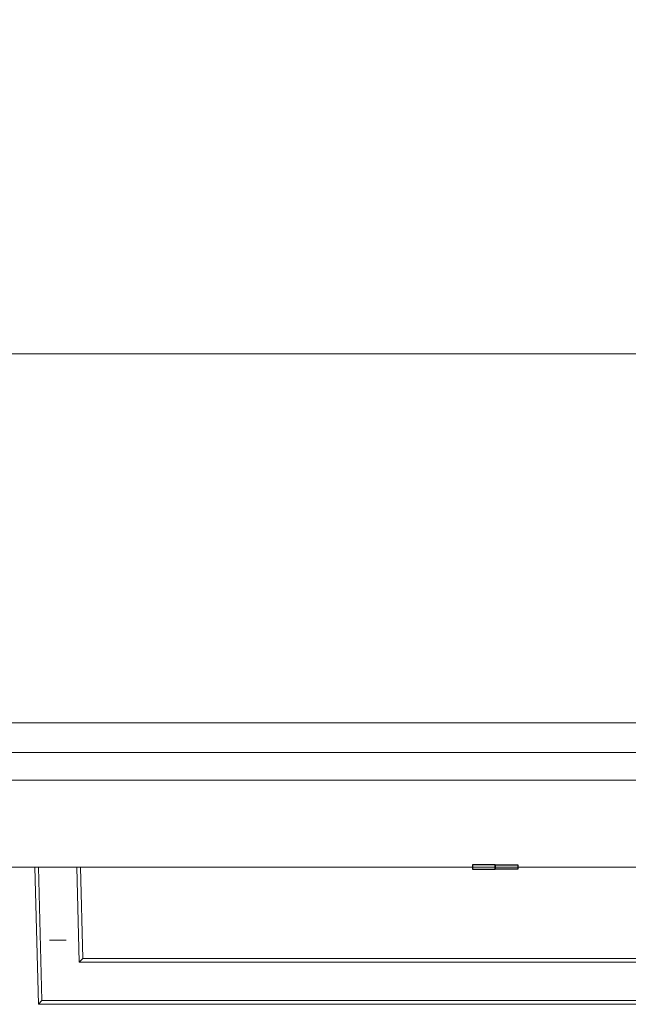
# Model space of a CAD drawing. Header units: inches. Extents: x -412 to -304, y -62 to 18.
# Tile 374 of 656: x -397.72 to -392.48, y -1.15 to 7.32. Entities that reach past the tile are written whole.
import ezdxf

# ---------------------------------------------------------------- set-up
doc = ezdxf.new("R2010")
doc.units = ezdxf.units.IN
doc.header["$LTSCALE"] = 32
doc.header["$MEASUREMENT"] = 0
for name, color, linetype, lineweight in [('Drawing', 7, 'Continuous', 18), ('Metal-Pulls', 7, 'Continuous', 13), ('Metal_1', 7, 'Continuous', 18), ('None', 7, 'Continuous', 18), ('TFL_1', 7, 'Continuous', 13), ('Wood_1-H', 7, 'Continuous', 13), ('Wood_TBDDrawerbox', 7, 'Continuous', 18)]:
    doc.layers.add(name, color=color, linetype=linetype, lineweight=lineweight)
doc.layers.add('GrainArrowClass', color=7, linetype='Continuous', lineweight=25, true_color=0x888888)

# ---------------------------------------------------------------- blocks, each defined once
blk = doc.blocks.new('Group-1')
at = {"layer": 'Metal_1', "invisible_edges": 13}
for points in [[(12.0197, -12.252, 68.2953), (12.2559, -25.5591, 68.2953), (119.6969, -25.5591, 68.2953), (12.0197, -12.252, 68.2953)], [(119.6969, -25.5591, 68.2953), (119.9331, -12.252, 68.2953), (12.0197, -12.252, 68.2953), (119.6969, -25.5591, 68.2953)], [(12.0197, -12.252, 68.0591), (12.2559, -25.5591, 68.0591), (119.6969, -25.5591, 68.0591), (12.0197, -12.252, 68.0591)], [(119.6969, -25.5591, 68.0591), (119.9331, -12.252, 68.0591), (12.0197, -12.252, 68.0591), (119.6969, -25.5591, 68.0591)]]:
    blk.add_3dface(points, dxfattribs=at)
at = {"layer": 'Metal_1'}
blk.add_3dface([(119.6969, -25.5591, 68.0591), (119.6969, -25.5591, 68.2953), (12.2559, -25.5591, 68.2953), (12.2559, -25.5591, 68.0591)], dxfattribs=at)
blk = doc.blocks.new('Group-2')
at = {"layer": 'None'}
blk.add_blockref('Group-1', (0, 0), dxfattribs=at)
blk = doc.blocks.new('Group-3')
at = {"layer": 'None'}
blk.add_blockref('Group-2', (0, 0), dxfattribs=at)
blk = doc.blocks.new('SL Overhead (3D)')
at = {"layer": 'None'}
blk.add_blockref('Group-3', (0, 0), dxfattribs=at)
at = {"layer": 'Drawing', "color": 0, "flags": 1}
for tag in ['Tag', 'Catalog', 'Option1', 'Option2', 'Option3', 'Option4', 'Option5', 'Option6', 'Option7', 'Option8', 'Option9', 'Option10', 'Option11', 'Option12', 'Custom', 'FinishGroup', 'Discount', 'Item2', 'Item3', 'Item6', 'Item8', 'Item9', 'Item10', 'Item12', 'Item13', 'Item16', 'Item18', 'Item19', 'Item20', 'Item21', 'Item22', 'Item23', 'Item24', 'Item25', 'Item1', 'Item4', 'Item5', 'Item7', 'Item11', 'Item14', 'Item15', 'Item17']:
    blk.add_attdef(tag, (-52.521, 19.4184), '', height=0.00709, dxfattribs=at)
blk = doc.blocks.new('Group-6')
at = {"layer": 'TFL_1'}
for points in [[(12.7579, -29.9724, 22.874), (119.1752, -29.9724, 22.874), (119.1752, -12.0197, 22.874), (12.7579, -12.0197, 22.874)], [(12.7579, -12.7874, 7.9921), (119.1752, -12.7874, 7.9921), (119.1752, -29.9724, 7.9921), (12.7579, -29.9724, 7.9921)], [(12.7579, -13.5157, 8.7402), (12.7579, -29.9724, 8.7402), (119.1752, -29.9724, 8.7402), (119.1752, -13.5157, 8.7402)], [(12.7579, -13.5354, 22.126), (119.1752, -13.5354, 22.126), (119.1752, -29.9724, 22.126), (12.7579, -29.9724, 22.126)], [(119.1752, -29.9724, 7.9921), (119.1752, -29.9724, 8.7402), (12.7579, -29.9724, 8.7402), (12.7579, -29.9724, 7.9921)], [(119.1752, -29.9724, 22.126), (119.1752, -29.9724, 22.874), (12.7579, -29.9724, 22.874), (12.7579, -29.9724, 22.126)]]:
    blk.add_3dface(points, dxfattribs=at)
blk = doc.blocks.new('GrainArrow-V')
at = {"layer": 'GrainArrowClass'}
for points in [[(-0.2103, 0.0197, 1.2756), (-0.2103, -0.0197, 1.2756), (-0.0162, -0.0197, 2), (-0.0162, 0.0197, 2)], [(-0.2103, 0.0197, 1.2756), (-0.2103, -0.0197, 1.2756), (-0.0162, -0.0197, 2), (-0.0162, 0.0197, 2)], [(-0.2103, 0.0197, -1.2756), (-0.2103, -0.0197, -1.2756), (-0.0162, -0.0197, -2), (-0.0162, 0.0197, -2)], [(-0.2103, 0.0197, -1.2756), (-0.2103, -0.0197, -1.2756), (-0.0162, -0.0197, -2), (-0.0162, 0.0197, -2)], [(-0.0162, 0.0197, -2), (-0.0162, -0.0197, -2), (-0.0162, -0.0197, 2), (-0.0162, 0.0197, 2)], [(-0.0162, 0.0197, -2), (-0.0162, -0.0197, -2), (-0.0162, -0.0197, 2), (-0.0162, 0.0197, 2)], [(0.1779, 0.0197, 1.2756), (0.1779, -0.0197, 1.2756), (-0.0162, -0.0197, 2), (-0.0162, 0.0197, 2)], [(0.1779, 0.0197, 1.2756), (0.1779, -0.0197, 1.2756), (-0.0162, -0.0197, 2), (-0.0162, 0.0197, 2)], [(0.1779, 0.0197, -1.2756), (0.1779, -0.0197, -1.2756), (-0.0162, -0.0197, -2), (-0.0162, 0.0197, -2)], [(0.1779, 0.0197, -1.2756), (0.1779, -0.0197, -1.2756), (-0.0162, -0.0197, -2), (-0.0162, 0.0197, -2)]]:
    blk.add_3dface(points, dxfattribs=at)
blk = doc.blocks.new('1R-H')
at = {"layer": 'Metal-Pulls'}
for points, invisible_edges in [([(-3.9782, 0, -0.1654), (-3.9466, 0, -0.1969), (-3.9166, -1.1496, -0.1969)], 8), ([(-3.9166, -1.1496, -0.1969), (-3.9472, -1.1811, -0.1654), (-3.9782, 0, -0.1654)], 8), ([(-3.9782, 0, -0.1654), (-3.8398, 0, -0.0408), (-3.8363, 0, -0.0456)], 9), ([(-3.9782, 0, -0.1654), (-3.8432, 0, -0.0355), (-3.8398, 0, -0.0408)], 9), ([(-3.9782, 0, -0.1654), (-3.9782, 0, 0.1654), (-3.8522, 0, 0.0054), (-3.8524, 0, -0.0009)], 10), ([(-3.9782, 0, -0.1654), (-3.846, 0, -0.0298), (-3.8432, 0, -0.0355)], 9), ([(-3.8524, 0, -0.0009), (-3.852, 0, -0.0069), (-3.9782, 0, -0.1654)], 10), ([(-3.8363, 0, -0.0456), (-3.8325, 0, -0.05), (-3.9782, 0, -0.1654)], 10), ([(-3.852, 0, -0.0069), (-3.8513, 0, -0.0128), (-3.9782, 0, -0.1654)], 10), ([(-3.8325, 0, -0.05), (-3.8283, 0, -0.0542), (-3.9466, 0, -0.1969), (-3.9782, 0, -0.1654)], 10), ([(-3.8513, 0, -0.0128), (-3.85, 0, -0.0185), (-3.9782, 0, -0.1654)], 10), ([(-3.9782, 0, -0.1654), (-3.8483, 0, -0.0241), (-3.846, 0, -0.0298)], 9), ([(-3.85, 0, -0.0185), (-3.8483, 0, -0.0241), (-3.9782, 0, -0.1654)], 10), ([(-3.9466, 0, 0.1969), (-3.8107, 0, 0.0658), (-3.8159, 0, 0.0631)], 9), ([(-3.8159, 0, 0.0631), (-3.82, 0, 0.0606), (-3.9466, 0, 0.1969)], 10), ([(-3.8524, 0, -0.0009), (-3.8524, -0.6299, -0.0009), (-3.852, -0.6299, -0.0069), (-3.852, 0, -0.0069)], 5), ([(-3.8522, 0, 0.0054), (-3.8522, -0.6299, 0.0054), (-3.8524, -0.6299, -0.0009), (-3.8524, 0, -0.0009)], 5), ([(-3.852, 0, -0.0069), (-3.852, -0.6299, -0.0069), (-3.8513, -0.6299, -0.0128), (-3.8513, 0, -0.0128)], 5), ([(-3.8503, 0, 0.0174), (-3.8503, -0.6299, 0.0174), (-3.8515, -0.6299, 0.0116), (-3.8515, 0, 0.0116)], 5), ([(-3.8513, 0, -0.0128), (-3.8513, -0.6299, -0.0128), (-3.85, -0.6299, -0.0185), (-3.85, 0, -0.0185)], 5), ([(-3.8487, 0, 0.023), (-3.8487, -0.6299, 0.023), (-3.8503, -0.6299, 0.0174), (-3.8503, 0, 0.0174)], 5), ([(-3.85, 0, -0.0185), (-3.85, -0.6299, -0.0185), (-3.8483, -0.6299, -0.0241), (-3.8483, 0, -0.0241)], 5), ([(-3.8466, 0, 0.0285), (-3.8466, -0.6299, 0.0285), (-3.8487, -0.6299, 0.023), (-3.8487, 0, 0.023)], 5), ([(-3.8483, 0, -0.0241), (-3.8483, -0.6299, -0.0241), (-3.846, -0.6299, -0.0298), (-3.846, 0, -0.0298)], 5), ([(-3.844, 0, 0.0339), (-3.844, -0.6299, 0.0339), (-3.8466, -0.6299, 0.0285), (-3.8466, 0, 0.0285)], 5), ([(-3.846, 0, -0.0298), (-3.846, -0.6299, -0.0298), (-3.8432, -0.6299, -0.0355), (-3.8432, 0, -0.0355)], 5), ([(-3.8408, 0, 0.0393), (-3.8408, -0.6299, 0.0393), (-3.844, -0.6299, 0.0339), (-3.844, 0, 0.0339)], 5), ([(-3.8432, 0, -0.0355), (-3.8432, -0.6299, -0.0355), (-3.8398, -0.6299, -0.0408), (-3.8398, 0, -0.0408)], 5), ([(-3.8372, 0, 0.0445), (-3.8372, -0.6299, 0.0445), (-3.8408, -0.6299, 0.0393), (-3.8408, 0, 0.0393)], 5), ([(-3.8398, 0, -0.0408), (-3.8398, -0.6299, -0.0408), (-3.8363, -0.6299, -0.0456), (-3.8363, 0, -0.0456)], 5), ([(-3.8325, 0, -0.05), (-3.8325, -0.6299, -0.05), (-3.8283, -0.6299, -0.0542), (-3.8283, 0, -0.0542)], 5), ([(-3.8283, 0, -0.0542), (-3.8283, -0.6299, -0.0542), (-3.8236, -0.6299, -0.058), (-3.8236, 0, -0.058)], 5), ([(-3.82, 0, 0.0606), (-3.82, -0.6299, 0.0606), (-3.8248, -0.6299, 0.0571), (-3.8248, 0, 0.0571)], 5), ([(-3.8159, 0, 0.0631), (-3.8159, -0.6299, 0.0631), (-3.82, -0.6299, 0.0606), (-3.82, 0, 0.0606)], 5), ([(-3.8107, 0, 0.0658), (-3.8107, -0.6299, 0.0658), (-3.8159, -0.6299, 0.0631), (-3.8159, 0, 0.0631)], 5), ([(-3.805, 0, 0.0683), (-3.805, -0.6299, 0.0683), (-3.8107, -0.6299, 0.0658), (-3.8107, 0, 0.0658)], 5), ([(-3.8076, 0, -0.0672), (-3.8076, -0.6299, -0.0672), (-3.8021, -0.6299, -0.0693), (-3.8021, 0, -0.0693)], 5), ([(-3.8021, 0, -0.0693), (-3.8021, -0.6299, -0.0693), (-3.7971, -0.6299, -0.0707), (-3.7971, 0, -0.0707)], 5), ([(-3.7936, 0, 0.0715), (-3.7936, -0.6299, 0.0715), (-3.7993, -0.6299, 0.0701), (-3.7993, 0, 0.0701)], 5), ([(-3.7971, 0, -0.0707), (-3.7971, -0.6299, -0.0707), (-3.7913, -0.6299, -0.0719), (-3.7913, 0, -0.0719)], 5), ([(-3.7878, 0, 0.0724), (-3.7878, -0.6299, 0.0724), (-3.7936, -0.6299, 0.0715), (-3.7936, 0, 0.0715)], 5), ([(-3.7913, 0, -0.0719), (-3.7913, -0.6299, -0.0719), (-3.7851, -0.6299, -0.0726), (-3.7851, 0, -0.0726)], 5), ([(-3.7818, 0, 0.0728), (-3.7818, -0.6299, 0.0728), (-3.7878, -0.6299, 0.0724), (-3.7878, 0, 0.0724)], 5), ([(-3.7851, 0, -0.0726), (-3.7851, -0.6299, -0.0726), (-3.7788, -0.6299, -0.0728), (-3.7788, 0, -0.0728)], 5), ([(-3.7756, 0, 0.0727), (-3.7756, -0.6299, 0.0727), (-3.7818, -0.6299, 0.0728), (-3.7818, 0, 0.0728)], 5), ([(-3.7788, 0, -0.0728), (-3.7788, -0.6299, -0.0728), (-3.7728, -0.6299, -0.0725), (-3.7728, 0, -0.0725)], 5), ([(-3.7693, 0, 0.0721), (-3.7693, -0.6299, 0.0721), (-3.7756, -0.6299, 0.0727), (-3.7756, 0, 0.0727)], 5), ([(-3.7728, 0, -0.0725), (-3.7728, -0.6299, -0.0725), (-3.7669, -0.6299, -0.0718), (-3.7669, 0, -0.0718)], 5), ([(-3.7634, 0, 0.0711), (-3.7634, -0.6299, 0.0711), (-3.7693, -0.6299, 0.0721), (-3.7693, 0, 0.0721)], 5), ([(-3.7669, 0, -0.0718), (-3.7669, -0.6299, -0.0718), (-3.7612, -0.6299, -0.0705), (-3.7612, 0, -0.0705)], 5), ([(-3.7579, 0, 0.0696), (-3.7579, -0.6299, 0.0696), (-3.7634, -0.6299, 0.0711), (-3.7634, 0, 0.0711)], 5), ([(-3.7612, 0, -0.0705), (-3.7612, -0.6299, -0.0705), (-3.7555, -0.6299, -0.0688), (-3.7555, 0, -0.0688)], 5), ([(-3.7524, 0, 0.0676), (-3.7524, -0.6299, 0.0676), (-3.7579, -0.6299, 0.0696), (-3.7579, 0, 0.0696)], 5), ([(-3.7555, 0, -0.0688), (-3.7555, -0.6299, -0.0688), (-3.7498, -0.6299, -0.0665), (-3.7498, 0, -0.0665)], 5), ([(-3.747, 0, 0.0652), (-3.747, -0.6299, 0.0652), (-3.7524, -0.6299, 0.0676), (-3.7524, 0, 0.0676)], 5), ([(-3.7498, 0, -0.0665), (-3.7498, -0.6299, -0.0665), (-3.7442, -0.6299, -0.0637), (-3.7442, 0, -0.0637)], 5), ([(-3.7416, 0, 0.0622), (-3.7416, -0.6299, 0.0622), (-3.747, -0.6299, 0.0652), (-3.747, 0, 0.0652)], 5), ([(-3.7442, 0, -0.0637), (-3.7442, -0.6299, -0.0637), (-3.7388, -0.6299, -0.0604), (-3.7388, 0, -0.0604)], 5), ([(-3.7364, 0, 0.0587), (-3.7364, -0.6299, 0.0587), (-3.7416, -0.6299, 0.0622), (-3.7416, 0, 0.0622)], 5), ([(-3.7388, 0, -0.0604), (-3.7388, -0.6299, -0.0604), (-3.734, -0.6299, -0.0569), (-3.734, 0, -0.0569)], 5), ([(-3.7316, 0, 0.0549), (-3.7316, -0.6299, 0.0549), (-3.7364, -0.6299, 0.0587), (-3.7364, 0, 0.0587)], 5), ([(-3.734, 0, -0.0569), (-3.734, -0.6299, -0.0569), (-3.7296, -0.6299, -0.0531), (-3.7296, 0, -0.0531)], 5), ([(-3.7273, 0, 0.0508), (-3.7273, -0.6299, 0.0508), (-3.7316, -0.6299, 0.0549), (-3.7316, 0, 0.0549)], 5), ([(-3.7296, 0, -0.0531), (-3.7296, -0.6299, -0.0531), (-3.7255, -0.6299, -0.0489), (-3.7255, 0, -0.0489)], 5), ([(-3.7234, 0, 0.0465), (-3.7234, -0.6299, 0.0465), (-3.7273, -0.6299, 0.0508), (-3.7273, 0, 0.0508)], 5), ([(-3.7198, 0, 0.0418), (-3.7198, -0.6299, 0.0418), (-3.7234, -0.6299, 0.0465), (-3.7234, 0, 0.0465)], 5), ([(-3.7216, 0, -0.0442), (-3.7216, -0.6299, -0.0442), (-3.718, -0.6299, -0.039), (-3.718, 0, -0.039)], 5), ([(-3.7166, 0, 0.0366), (-3.7166, -0.6299, 0.0366), (-3.7198, -0.6299, 0.0418), (-3.7198, 0, 0.0418)], 5), ([(-3.718, 0, -0.039), (-3.718, -0.6299, -0.039), (-3.7149, -0.6299, -0.0337), (-3.7149, 0, -0.0337)], 5), ([(-3.7161, 0, 0.0358), (-3.7161, -0.6299, 0.0358), (-3.7166, -0.6299, 0.0366), (-3.7166, 0, 0.0366)], 5), ([(-3.7132, 0, 0.0301), (-3.7132, -0.6299, 0.0301), (-3.7161, -0.6299, 0.0358), (-3.7161, 0, 0.0358)], 5), ([(-3.7149, 0, -0.0337), (-3.7149, -0.6299, -0.0337), (-3.7124, -0.6299, -0.0283), (-3.7124, 0, -0.0283)], 5), ([(-3.7109, 0, 0.0244), (-3.7109, -0.6299, 0.0244), (-3.7132, -0.6299, 0.0301), (-3.7132, 0, 0.0301)], 5), ([(-3.7124, 0, -0.0283), (-3.7124, -0.6299, -0.0283), (-3.7103, -0.6299, -0.0228), (-3.7103, 0, -0.0228)], 5), ([(-3.7091, 0, 0.0188), (-3.7091, -0.6299, 0.0188), (-3.7109, -0.6299, 0.0244), (-3.7109, 0, 0.0244)], 5), ([(-3.7103, 0, -0.0228), (-3.7103, -0.6299, -0.0228), (-3.7087, -0.6299, -0.0172), (-3.7087, 0, -0.0172)], 5), ([(-3.7078, 0, 0.0131), (-3.7078, -0.6299, 0.0131), (-3.7091, -0.6299, 0.0188), (-3.7091, 0, 0.0188)], 5), ([(-3.7087, 0, -0.0172), (-3.7087, -0.6299, -0.0172), (-3.7075, -0.6299, -0.0113), (-3.7075, 0, -0.0113)], 5), ([(-3.707, 0, 0.0072), (-3.707, -0.6299, 0.0072), (-3.7078, -0.6299, 0.0131), (-3.7078, 0, 0.0131)], 5), ([(-3.7075, 0, -0.0113), (-3.7075, -0.6299, -0.0113), (-3.7069, -0.6299, -0.0051), (-3.7069, 0, -0.0051)], 5), ([(-3.7067, 0, 0.0012), (-3.7067, -0.6299, 0.0012), (-3.707, -0.6299, 0.0072), (-3.707, 0, 0.0072)], 5), ([(-3.7069, 0, -0.0051), (-3.7069, -0.6299, -0.0051), (-3.7067, -0.6299, 0.0012), (-3.7067, 0, 0.0012)], 5), ([(-3.9782, 0, 0.1654), (-3.9472, -1.1811, 0.1654), (-3.9166, -1.1496, 0.1969)], 8), ([(-3.9166, -1.1496, 0.1969), (-3.9466, 0, 0.1969), (-3.9782, 0, 0.1654)], 8), ([(-3.9782, 0, 0.1654), (-3.8515, 0, 0.0116), (-3.8522, 0, 0.0054)], 9), ([(-3.9782, 0, 0.1654), (-3.8408, 0, 0.0393), (-3.844, 0, 0.0339)], 9), ([(-3.844, 0, 0.0339), (-3.8466, 0, 0.0285), (-3.9782, 0, 0.1654)], 10), ([(-3.8466, 0, 0.0285), (-3.8487, 0, 0.023), (-3.9782, 0, 0.1654)], 10), ([(-3.9782, 0, 0.1654), (-3.8372, 0, 0.0445), (-3.8408, 0, 0.0393)], 9), ([(-3.8487, 0, 0.023), (-3.8503, 0, 0.0174), (-3.9782, 0, 0.1654)], 10), ([(-3.8292, 0, 0.0533), (-3.8334, 0, 0.0491), (-3.9782, 0, 0.1654), (-3.9466, 0, 0.1969)], 10), ([(-3.8503, 0, 0.0174), (-3.8515, 0, 0.0116), (-3.9782, 0, 0.1654)], 10), ([(-3.8334, 0, 0.0491), (-3.8372, 0, 0.0445), (-3.9782, 0, 0.1654)], 10), ([(-3.9166, -1.1496, -0.1969), (-3.9466, 0, -0.1969), (-3.616, 0, -0.1969), (-3.5951, -0.8186, -0.1969)], 8), ([(-3.5951, -0.8186, 0.1969), (-3.616, 0, 0.1969), (-3.9466, 0, 0.1969), (-3.9166, -1.1496, 0.1969)], 8), ([(-3.616, 0, -0.1969), (-3.9466, 0, -0.1969), (-3.7851, 0, -0.0726), (-3.7788, 0, -0.0728)], 10), ([(-3.9466, 0, -0.1969), (-3.8076, 0, -0.0672), (-3.8021, 0, -0.0693)], 9), ([(-3.8021, 0, -0.0693), (-3.7971, 0, -0.0707), (-3.9466, 0, -0.1969)], 10), ([(-3.9466, 0, -0.1969), (-3.8184, 0, -0.0616), (-3.8131, 0, -0.0647)], 9), ([(-3.8131, 0, -0.0647), (-3.8076, 0, -0.0672), (-3.9466, 0, -0.1969)], 10), ([(-3.9466, 0, -0.1969), (-3.7913, 0, -0.0719), (-3.7851, 0, -0.0726)], 9), ([(-3.9466, 0, -0.1969), (-3.8236, 0, -0.058), (-3.8184, 0, -0.0616)], 9), ([(-3.9466, 0, 0.1969), (-3.805, 0, 0.0683), (-3.8107, 0, 0.0658)], 9), ([(-3.8283, 0, -0.0542), (-3.8236, 0, -0.058), (-3.9466, 0, -0.1969)], 10), ([(-3.82, 0, 0.0606), (-3.8248, 0, 0.0571), (-3.9466, 0, 0.1969)], 10), ([(-3.9466, 0, 0.1969), (-3.7818, 0, 0.0728), (-3.7878, 0, 0.0724)], 9), ([(-3.7971, 0, -0.0707), (-3.7913, 0, -0.0719), (-3.9466, 0, -0.1969)], 10), ([(-3.8248, 0, 0.0571), (-3.8292, 0, 0.0533), (-3.9466, 0, 0.1969)], 10), ([(-3.7878, 0, 0.0724), (-3.7936, 0, 0.0715), (-3.9466, 0, 0.1969)], 10), ([(-3.7936, 0, 0.0715), (-3.7993, 0, 0.0701), (-3.9466, 0, 0.1969)], 10), ([(-3.7993, 0, 0.0701), (-3.805, 0, 0.0683), (-3.9466, 0, 0.1969)], 10), ([(-3.7756, 0, 0.0727), (-3.7818, 0, 0.0728), (-3.9466, 0, 0.1969), (-3.616, 0, 0.1969)], 10), ([(-3.8515, 0, 0.0116), (-3.8515, -0.6299, 0.0116), (-3.8522, -0.6299, 0.0054), (-3.8522, 0, 0.0054)], 5), ([(-3.8334, 0, 0.0491), (-3.8334, -0.6299, 0.0491), (-3.8372, -0.6299, 0.0445), (-3.8372, 0, 0.0445)], 5), ([(-3.8363, 0, -0.0456), (-3.8363, -0.6299, -0.0456), (-3.8325, -0.6299, -0.05), (-3.8325, 0, -0.05)], 5), ([(-3.8292, 0, 0.0533), (-3.8292, -0.6299, 0.0533), (-3.8334, -0.6299, 0.0491), (-3.8334, 0, 0.0491)], 5), ([(-3.8248, 0, 0.0571), (-3.8248, -0.6299, 0.0571), (-3.8292, -0.6299, 0.0533), (-3.8292, 0, 0.0533)], 5), ([(-3.8236, 0, -0.058), (-3.8236, -0.6299, -0.058), (-3.8184, -0.6299, -0.0616), (-3.8184, 0, -0.0616)], 5), ([(-3.8184, 0, -0.0616), (-3.8184, -0.6299, -0.0616), (-3.8131, -0.6299, -0.0647), (-3.8131, 0, -0.0647)], 5), ([(-3.8131, 0, -0.0647), (-3.8131, -0.6299, -0.0647), (-3.8076, -0.6299, -0.0672), (-3.8076, 0, -0.0672)], 5), ([(-3.7993, 0, 0.0701), (-3.7993, -0.6299, 0.0701), (-3.805, -0.6299, 0.0683), (-3.805, 0, 0.0683)], 5), ([(-3.7788, 0, -0.0728), (-3.7728, 0, -0.0725), (-3.616, 0, -0.1969)], 10), ([(-3.616, 0, 0.1969), (-3.7693, 0, 0.0721), (-3.7756, 0, 0.0727)], 9), ([(-3.7728, 0, -0.0725), (-3.7669, 0, -0.0718), (-3.616, 0, -0.1969)], 10), ([(-3.7634, 0, 0.0711), (-3.7693, 0, 0.0721), (-3.616, 0, 0.1969)], 10), ([(-3.7669, 0, -0.0718), (-3.7612, 0, -0.0705), (-3.616, 0, -0.1969)], 10), ([(-3.7579, 0, 0.0696), (-3.7634, 0, 0.0711), (-3.616, 0, 0.1969)], 10), ([(-3.7612, 0, -0.0705), (-3.7555, 0, -0.0688), (-3.616, 0, -0.1969)], 10), ([(-3.616, 0, 0.1969), (-3.7524, 0, 0.0676), (-3.7579, 0, 0.0696)], 9), ([(-3.616, 0, -0.1969), (-3.7555, 0, -0.0688), (-3.7498, 0, -0.0665)], 9), ([(-3.747, 0, 0.0652), (-3.7524, 0, 0.0676), (-3.616, 0, 0.1969)], 10), ([(-3.616, 0, -0.1969), (-3.7498, 0, -0.0665), (-3.7442, 0, -0.0637)], 9), ([(-3.616, 0, 0.1969), (-3.7416, 0, 0.0622), (-3.747, 0, 0.0652)], 9), ([(-3.616, 0, -0.1969), (-3.7442, 0, -0.0637), (-3.7388, 0, -0.0604)], 9), ([(-3.616, 0, 0.1969), (-3.7364, 0, 0.0587), (-3.7416, 0, 0.0622)], 9), ([(-3.616, 0, -0.1969), (-3.7388, 0, -0.0604), (-3.734, 0, -0.0569)], 9), ([(-3.7316, 0, 0.0549), (-3.7364, 0, 0.0587), (-3.616, 0, 0.1969)], 10), ([(-3.734, 0, -0.0569), (-3.7296, 0, -0.0531), (-3.616, 0, -0.1969)], 10), ([(-3.7273, 0, 0.0508), (-3.7316, 0, 0.0549), (-3.616, 0, 0.1969), (-3.5845, 0, 0.1654)], 10), ([(-3.7296, 0, -0.0531), (-3.7255, 0, -0.0489), (-3.5845, 0, -0.1654), (-3.616, 0, -0.1969)], 10), ([(-3.7234, 0, 0.0465), (-3.7273, 0, 0.0508), (-3.5845, 0, 0.1654)], 10), ([(-3.7255, 0, -0.0489), (-3.7216, 0, -0.0442), (-3.5845, 0, -0.1654)], 10), ([(-3.7255, 0, -0.0489), (-3.7255, -0.6299, -0.0489), (-3.7216, -0.6299, -0.0442), (-3.7216, 0, -0.0442)], 5), ([(-3.7198, 0, 0.0418), (-3.7234, 0, 0.0465), (-3.5845, 0, 0.1654)], 10), ([(-3.5845, 0, -0.1654), (-3.7216, 0, -0.0442), (-3.718, 0, -0.039)], 9), ([(-3.7166, 0, 0.0366), (-3.7198, 0, 0.0418), (-3.5845, 0, 0.1654)], 10), ([(-3.5845, 0, -0.1654), (-3.718, 0, -0.039), (-3.7149, 0, -0.0337)], 9), ([(-3.5845, 0, 0.1654), (-3.7161, 0, 0.0358), (-3.7166, 0, 0.0366)], 9), ([(-3.5845, 0, 0.1654), (-3.7132, 0, 0.0301), (-3.7161, 0, 0.0358)], 9), ([(-3.7149, 0, -0.0337), (-3.7124, 0, -0.0283), (-3.5845, 0, -0.1654)], 10), ([(-3.7109, 0, 0.0244), (-3.7132, 0, 0.0301), (-3.5845, 0, 0.1654)], 10), ([(-3.7124, 0, -0.0283), (-3.7103, 0, -0.0228), (-3.5845, 0, -0.1654)], 10), ([(-3.7091, 0, 0.0188), (-3.7109, 0, 0.0244), (-3.5845, 0, 0.1654)], 10), ([(-3.7103, 0, -0.0228), (-3.7087, 0, -0.0172), (-3.5845, 0, -0.1654)], 10), ([(-3.7078, 0, 0.0131), (-3.7091, 0, 0.0188), (-3.5845, 0, 0.1654)], 10), ([(-3.7087, 0, -0.0172), (-3.7075, 0, -0.0113), (-3.5845, 0, -0.1654)], 10), ([(-3.707, 0, 0.0072), (-3.7078, 0, 0.0131), (-3.5845, 0, 0.1654)], 10), ([(-3.5845, 0, -0.1654), (-3.7075, 0, -0.0113), (-3.7069, 0, -0.0051)], 9), ([(-3.7067, 0, 0.0012), (-3.707, 0, 0.0072), (-3.5845, 0, 0.1654)], 10), ([(-3.5845, 0, 0.1654), (-3.5845, 0, -0.1654), (-3.7069, 0, -0.0051), (-3.7067, 0, 0.0012)], 10), ([(-3.616, 0, -0.1969), (-3.5845, 0, -0.1654), (-3.5644, -0.7871, -0.1654)], 8), ([(-3.5644, -0.7871, -0.1654), (-3.5951, -0.8186, -0.1969), (-3.616, 0, -0.1969)], 8), ([(-3.616, 0, 0.1969), (-3.5951, -0.8186, 0.1969), (-3.5644, -0.7871, 0.1654)], 8), ([(-3.5644, -0.7871, 0.1654), (-3.5845, 0, 0.1654), (-3.616, 0, 0.1969)], 8), ([(-3.8398, -0.6299, -0.0408), (-3.8524, -0.6299, -0.0009), (-3.8522, -0.6299, 0.0054)], 9), ([(-3.852, -0.6299, -0.0069), (-3.8524, -0.6299, -0.0009), (-3.8398, -0.6299, -0.0408)], 10), ([(-3.8522, -0.6299, 0.0054), (-3.8515, -0.6299, 0.0116), (-3.8503, -0.6299, 0.0174), (-3.8398, -0.6299, -0.0408)], 12), ([(-3.8513, -0.6299, -0.0128), (-3.852, -0.6299, -0.0069), (-3.8398, -0.6299, -0.0408)], 10), ([(-3.8513, -0.6299, -0.0128), (-3.8398, -0.6299, -0.0408), (-3.8432, -0.6299, -0.0355)], 9), ([(-3.85, -0.6299, -0.0185), (-3.8513, -0.6299, -0.0128), (-3.8432, -0.6299, -0.0355)], 10), ([(-3.8503, -0.6299, 0.0174), (-3.8487, -0.6299, 0.023), (-3.8398, -0.6299, -0.0408)], 10), ([(-3.8432, -0.6299, -0.0355), (-3.846, -0.6299, -0.0298), (-3.8483, -0.6299, -0.0241), (-3.85, -0.6299, -0.0185)], 8), ([(-3.8487, -0.6299, 0.023), (-3.8466, -0.6299, 0.0285), (-3.8398, -0.6299, -0.0408)], 10), ([(-3.8466, -0.6299, 0.0285), (-3.844, -0.6299, 0.0339), (-3.8398, -0.6299, -0.0408)], 10), ([(-3.8398, -0.6299, -0.0408), (-3.844, -0.6299, 0.0339), (-3.8408, -0.6299, 0.0393)], 9), ([(-3.8398, -0.6299, -0.0408), (-3.8408, -0.6299, 0.0393), (-3.8372, -0.6299, 0.0445), (-3.8334, -0.6299, 0.0491)], 9), ([(-3.8398, -0.6299, -0.0408), (-3.7416, -0.6299, 0.0622), (-3.7364, -0.6299, 0.0587), (-3.7316, -0.6299, 0.0549)], 9), ([(-3.7316, -0.6299, 0.0549), (-3.7273, -0.6299, 0.0508), (-3.8398, -0.6299, -0.0408)], 10), ([(-3.7273, -0.6299, 0.0508), (-3.7234, -0.6299, 0.0465), (-3.8398, -0.6299, -0.0408)], 10), ([(-3.8398, -0.6299, -0.0408), (-3.7818, -0.6299, 0.0728), (-3.7756, -0.6299, 0.0727)], 9), ([(-3.8398, -0.6299, -0.0408), (-3.8107, -0.6299, 0.0658), (-3.805, -0.6299, 0.0683), (-3.7993, -0.6299, 0.0701)], 9), ([(-3.8334, -0.6299, 0.0491), (-3.8292, -0.6299, 0.0533), (-3.8398, -0.6299, -0.0408)], 10), ([(-3.8398, -0.6299, -0.0408), (-3.747, -0.6299, 0.0652), (-3.7416, -0.6299, 0.0622)], 9), ([(-3.7756, -0.6299, 0.0727), (-3.7693, -0.6299, 0.0721), (-3.7634, -0.6299, 0.0711), (-3.8398, -0.6299, -0.0408)], 12), ([(-3.7993, -0.6299, 0.0701), (-3.7936, -0.6299, 0.0715), (-3.8398, -0.6299, -0.0408)], 10), ([(-3.7234, -0.6299, 0.0465), (-3.7198, -0.6299, 0.0418), (-3.8398, -0.6299, -0.0408)], 10), ([(-3.7634, -0.6299, 0.0711), (-3.7579, -0.6299, 0.0696), (-3.8398, -0.6299, -0.0408)], 10), ([(-3.8398, -0.6299, -0.0408), (-3.8159, -0.6299, 0.0631), (-3.8107, -0.6299, 0.0658)], 9), ([(-3.8292, -0.6299, 0.0533), (-3.8248, -0.6299, 0.0571), (-3.8398, -0.6299, -0.0408)], 10), ([(-3.7579, -0.6299, 0.0696), (-3.7524, -0.6299, 0.0676), (-3.747, -0.6299, 0.0652), (-3.8398, -0.6299, -0.0408)], 12), ([(-3.7936, -0.6299, 0.0715), (-3.7878, -0.6299, 0.0724), (-3.8398, -0.6299, -0.0408)], 10), ([(-3.7878, -0.6299, 0.0724), (-3.7818, -0.6299, 0.0728), (-3.8398, -0.6299, -0.0408)], 10), ([(-3.8248, -0.6299, 0.0571), (-3.82, -0.6299, 0.0606), (-3.8398, -0.6299, -0.0408)], 10), ([(-3.8398, -0.6299, -0.0408), (-3.7166, -0.6299, 0.0366), (-3.7161, -0.6299, 0.0358)], 9), ([(-3.82, -0.6299, 0.0606), (-3.8159, -0.6299, 0.0631), (-3.8398, -0.6299, -0.0408)], 10), ([(-3.7198, -0.6299, 0.0418), (-3.7166, -0.6299, 0.0366), (-3.8398, -0.6299, -0.0408)], 10), ([(-3.8363, -0.6299, -0.0456), (-3.8398, -0.6299, -0.0408), (-3.7161, -0.6299, 0.0358)], 10), ([(-3.8325, -0.6299, -0.05), (-3.8363, -0.6299, -0.0456), (-3.7161, -0.6299, 0.0358)], 10), ([(-3.8283, -0.6299, -0.0542), (-3.8325, -0.6299, -0.05), (-3.7161, -0.6299, 0.0358)], 10), ([(-3.7161, -0.6299, 0.0358), (-3.8184, -0.6299, -0.0616), (-3.8236, -0.6299, -0.058), (-3.8283, -0.6299, -0.0542)], 9), ([(-3.7161, -0.6299, 0.0358), (-3.8131, -0.6299, -0.0647), (-3.8184, -0.6299, -0.0616)], 9), ([(-3.7161, -0.6299, 0.0358), (-3.8021, -0.6299, -0.0693), (-3.8076, -0.6299, -0.0672), (-3.8131, -0.6299, -0.0647)], 9), ([(-3.7971, -0.6299, -0.0707), (-3.8021, -0.6299, -0.0693), (-3.7161, -0.6299, 0.0358)], 10), ([(-3.7971, -0.6299, -0.0707), (-3.7069, -0.6299, -0.0051), (-3.7075, -0.6299, -0.0113), (-3.7087, -0.6299, -0.0172)], 9), ([(-3.7971, -0.6299, -0.0707), (-3.7161, -0.6299, 0.0358), (-3.7132, -0.6299, 0.0301), (-3.7109, -0.6299, 0.0244)], 9), ([(-3.7971, -0.6299, -0.0707), (-3.7067, -0.6299, 0.0012), (-3.7069, -0.6299, -0.0051)], 9), ([(-3.7109, -0.6299, 0.0244), (-3.7091, -0.6299, 0.0188), (-3.7971, -0.6299, -0.0707)], 10), ([(-3.7087, -0.6299, -0.0172), (-3.7103, -0.6299, -0.0228), (-3.7971, -0.6299, -0.0707)], 10), ([(-3.7091, -0.6299, 0.0188), (-3.7078, -0.6299, 0.0131), (-3.7971, -0.6299, -0.0707)], 10), ([(-3.7103, -0.6299, -0.0228), (-3.7124, -0.6299, -0.0283), (-3.7971, -0.6299, -0.0707)], 10), ([(-3.7078, -0.6299, 0.0131), (-3.707, -0.6299, 0.0072), (-3.7971, -0.6299, -0.0707)], 10), ([(-3.707, -0.6299, 0.0072), (-3.7067, -0.6299, 0.0012), (-3.7971, -0.6299, -0.0707)], 10), ([(-3.7124, -0.6299, -0.0283), (-3.7149, -0.6299, -0.0337), (-3.7971, -0.6299, -0.0707)], 10), ([(-3.7851, -0.6299, -0.0726), (-3.7913, -0.6299, -0.0719), (-3.7971, -0.6299, -0.0707), (-3.7149, -0.6299, -0.0337)], 12), ([(-3.7149, -0.6299, -0.0337), (-3.7788, -0.6299, -0.0728), (-3.7851, -0.6299, -0.0726)], 9), ([(-3.7728, -0.6299, -0.0725), (-3.7788, -0.6299, -0.0728), (-3.7149, -0.6299, -0.0337)], 10), ([(-3.7728, -0.6299, -0.0725), (-3.718, -0.6299, -0.039), (-3.7216, -0.6299, -0.0442), (-3.7255, -0.6299, -0.0489)], 9), ([(-3.7255, -0.6299, -0.0489), (-3.7296, -0.6299, -0.0531), (-3.7728, -0.6299, -0.0725)], 10), ([(-3.7728, -0.6299, -0.0725), (-3.734, -0.6299, -0.0569), (-3.7388, -0.6299, -0.0604)], 9), ([(-3.7728, -0.6299, -0.0725), (-3.7149, -0.6299, -0.0337), (-3.718, -0.6299, -0.039)], 9), ([(-3.7296, -0.6299, -0.0531), (-3.734, -0.6299, -0.0569), (-3.7728, -0.6299, -0.0725)], 10), ([(-3.7669, -0.6299, -0.0718), (-3.7728, -0.6299, -0.0725), (-3.7388, -0.6299, -0.0604)], 10), ([(-3.7669, -0.6299, -0.0718), (-3.7388, -0.6299, -0.0604), (-3.7442, -0.6299, -0.0637)], 9), ([(-3.7612, -0.6299, -0.0705), (-3.7669, -0.6299, -0.0718), (-3.7442, -0.6299, -0.0637)], 10), ([(-3.7442, -0.6299, -0.0637), (-3.7498, -0.6299, -0.0665), (-3.7555, -0.6299, -0.0688), (-3.7612, -0.6299, -0.0705)], 8), ([(-3.5951, -0.8186, -0.1969), (3.5951, -0.8186, -0.1969), (3.9166, -1.1496, -0.1969), (-3.9166, -1.1496, -0.1969)], 10), ([(-3.9166, -1.1496, 0.1969), (3.9166, -1.1496, 0.1969), (3.5951, -0.8186, 0.1969), (-3.5951, -0.8186, 0.1969)], 10)]:
    blk.add_3dface(points, dxfattribs=dict(at, invisible_edges=invisible_edges))
for points in [[(-3.9472, -1.1811, 0.1654), (-3.9782, 0, 0.1654), (-3.9782, 0, -0.1654), (-3.9472, -1.1811, -0.1654)], [(-3.5845, 0, 0.1654), (-3.5644, -0.7871, 0.1654), (-3.5644, -0.7871, -0.1654), (-3.5845, 0, -0.1654)], [(3.5644, -0.7871, -0.1654), (3.5951, -0.8186, -0.1969), (-3.5951, -0.8186, -0.1969), (-3.5644, -0.7871, -0.1654)], [(3.5951, -0.8186, 0.1969), (3.5644, -0.7871, 0.1654), (-3.5644, -0.7871, 0.1654), (-3.5951, -0.8186, 0.1969)], [(3.5644, -0.7871, 0.1654), (3.5644, -0.7871, -0.1654), (-3.5644, -0.7871, -0.1654), (-3.5644, -0.7871, 0.1654)], [(3.9166, -1.1496, -0.1969), (3.9472, -1.1811, -0.1654), (-3.9472, -1.1811, -0.1654), (-3.9166, -1.1496, -0.1969)], [(3.9472, -1.1811, 0.1654), (3.9166, -1.1496, 0.1969), (-3.9166, -1.1496, 0.1969), (-3.9472, -1.1811, 0.1654)], [(3.9472, -1.1811, -0.1654), (3.9472, -1.1811, 0.1654), (-3.9472, -1.1811, 0.1654), (-3.9472, -1.1811, -0.1654)]]:
    blk.add_3dface(points, dxfattribs=at)
blk = doc.blocks.new('Group-7')
at = {"layer": 'Wood_1-H'}
for points in [[(12.8765, -29.2244, 15.3738), (47.8954, -29.2244, 15.3738), (47.8954, -29.9724, 15.3738), (12.8765, -29.9724, 15.3738)], [(12.8765, -29.2244, 8.8587), (47.8954, -29.2244, 8.8587), (47.8954, -29.9724, 8.8587), (12.8765, -29.9724, 8.8587)], [(12.8765, -29.2244, 8.8587), (12.8765, -29.2244, 15.3738), (47.8954, -29.2244, 15.3738), (47.8954, -29.2244, 8.8587)], [(47.8954, -29.9724, 8.8587), (47.8954, -29.9724, 15.3738), (12.8765, -29.9724, 15.3738), (12.8765, -29.9724, 8.8587)]]:
    blk.add_3dface(points, dxfattribs=at)
at = {"layer": 'Wood_1-H', "color": 7}
for name, p in [('1R-H', (30.3859, -29.9724, 13.2868)), ('GrainArrow-V', (30.3859, -29.9724, 12.1163))]:
    blk.add_blockref(name, p, dxfattribs=at)
blk = doc.blocks.new('Group-8')
at = {"layer": 'Wood_1-H'}
for points in [[(12.8765, -29.2244, 22.0074), (47.8954, -29.2244, 22.0074), (47.8954, -29.9724, 22.0074), (12.8765, -29.9724, 22.0074)], [(12.8765, -29.2244, 15.4924), (47.8954, -29.2244, 15.4924), (47.8954, -29.9724, 15.4924), (12.8765, -29.9724, 15.4924)], [(12.8765, -29.2244, 15.4924), (12.8765, -29.2244, 22.0074), (47.8954, -29.2244, 22.0074), (47.8954, -29.2244, 15.4924)], [(47.8954, -29.9724, 15.4924), (47.8954, -29.9724, 22.0074), (12.8765, -29.9724, 22.0074), (12.8765, -29.9724, 15.4924)]]:
    blk.add_3dface(points, dxfattribs=at)
at = {"layer": 'Wood_1-H', "color": 7}
for name, p in [('1R-H', (30.3859, -29.9724, 19.9204)), ('GrainArrow-V', (30.3859, -29.9724, 18.7499))]:
    blk.add_blockref(name, p, dxfattribs=at)
blk = doc.blocks.new('Group-9')
at = {"layer": 'Wood_TBDDrawerbox'}
for points in [[(13.3287, -28.9882, 10.5315), (46.6358, -28.9882, 10.5315), (46.6358, -17.2165, 10.5315), (13.3287, -17.2165, 10.5315)], [(13.5846, -17.2165, 10.0394), (46.3799, -17.2165, 10.0394), (46.3799, -28.7323, 10.0394), (13.5846, -28.7323, 10.0394)], [(13.5846, -28.7323, 9.5276), (46.3799, -28.7323, 9.5276), (46.3799, -29.2244, 9.5276), (13.5846, -29.2244, 9.5276)], [(13.5846, -28.7323, 10.2953), (46.3799, -28.7323, 10.2953), (46.3799, -28.7323, 9.5276), (13.5846, -28.7323, 9.5276)], [(13.5846, -28.9882, 10.2953), (46.3799, -28.9882, 10.2953), (46.3799, -28.7323, 10.2953), (13.5846, -28.7323, 10.2953)], [(13.5846, -28.7323, 10.5709), (46.3799, -28.7323, 10.5709), (46.3799, -28.9882, 10.5709), (13.5846, -28.9882, 10.5709)], [(13.5846, -28.7323, 13.3071), (46.3799, -28.7323, 13.3071), (46.3799, -28.7323, 10.5709), (13.5846, -28.7323, 10.5709)], [(13.5846, -29.2244, 13.3071), (46.3799, -29.2244, 13.3071), (46.3799, -28.7323, 13.3071), (13.5846, -28.7323, 13.3071)], [(46.3799, -28.7323, 10.0394), (46.3799, -28.7323, 10.2953), (13.5846, -28.7323, 10.2953), (13.5846, -28.7323, 10.0394)], [(46.6358, -28.9882, 10.2953), (46.6358, -28.9882, 10.5315), (13.3287, -28.9882, 10.5315), (13.3287, -28.9882, 10.2953)], [(13.5846, -28.9882, 10.5709), (46.3799, -28.9882, 10.5709), (46.3799, -28.9882, 10.2953), (13.5846, -28.9882, 10.2953)], [(13.5846, -29.2244, 9.5276), (46.3799, -29.2244, 9.5276), (13.5846, -29.2244, 9.5276)], [(13.5846, -29.2244, 9.5276), (46.3799, -29.2244, 9.5276), (46.3799, -29.2244, 9.5276)], [(13.5846, -29.2244, 9.5276), (46.3799, -29.2244, 9.5276), (46.3799, -29.2244, 13.3071), (13.5846, -29.2244, 13.3071)]]:
    blk.add_3dface(points, dxfattribs=at)
at = {"layer": 'Wood_TBDDrawerbox', "invisible_edges": 10}
blk.add_3dface([(46.6358, -28.9882, 10.2953), (13.3287, -28.9882, 10.2953), (13.5846, -28.7323, 10.2953), (46.3799, -28.7323, 10.2953)], dxfattribs=at)
blk = doc.blocks.new('Group-10')
at = {"layer": 'Wood_TBDDrawerbox'}
for points in [[(13.3287, -28.9882, 17.2244), (46.6358, -28.9882, 17.2244), (46.6358, -17.2165, 17.2244), (13.3287, -17.2165, 17.2244)], [(13.5846, -17.2165, 16.7323), (46.3799, -17.2165, 16.7323), (46.3799, -28.7323, 16.7323), (13.5846, -28.7323, 16.7323)], [(13.5846, -28.7323, 16.2205), (46.3799, -28.7323, 16.2205), (46.3799, -29.2244, 16.2205), (13.5846, -29.2244, 16.2205)], [(13.5846, -28.7323, 16.9882), (46.3799, -28.7323, 16.9882), (46.3799, -28.7323, 16.2205), (13.5846, -28.7323, 16.2205)], [(13.5846, -28.9882, 16.9882), (46.3799, -28.9882, 16.9882), (46.3799, -28.7323, 16.9882), (13.5846, -28.7323, 16.9882)], [(13.5846, -28.7323, 17.2638), (46.3799, -28.7323, 17.2638), (46.3799, -28.9882, 17.2638), (13.5846, -28.9882, 17.2638)], [(13.5846, -28.7323, 20), (46.3799, -28.7323, 20), (46.3799, -28.7323, 17.2638), (13.5846, -28.7323, 17.2638)], [(13.5846, -29.2244, 20), (46.3799, -29.2244, 20), (46.3799, -28.7323, 20), (13.5846, -28.7323, 20)], [(46.3799, -28.7323, 16.7323), (46.3799, -28.7323, 16.9882), (13.5846, -28.7323, 16.9882), (13.5846, -28.7323, 16.7323)], [(46.6358, -28.9882, 16.9882), (46.6358, -28.9882, 17.2244), (13.3287, -28.9882, 17.2244), (13.3287, -28.9882, 16.9882)], [(13.5846, -28.9882, 17.2638), (46.3799, -28.9882, 17.2638), (46.3799, -28.9882, 16.9882), (13.5846, -28.9882, 16.9882)], [(13.5846, -29.2244, 16.2205), (46.3799, -29.2244, 16.2205), (13.5846, -29.2244, 16.2205)], [(13.5846, -29.2244, 16.2205), (46.3799, -29.2244, 16.2205), (46.3799, -29.2244, 16.2205)], [(13.5846, -29.2244, 16.2205), (46.3799, -29.2244, 16.2205), (46.3799, -29.2244, 20), (13.5846, -29.2244, 20)]]:
    blk.add_3dface(points, dxfattribs=at)
at = {"layer": 'Wood_TBDDrawerbox', "invisible_edges": 10}
blk.add_3dface([(46.6358, -28.9882, 16.9882), (13.3287, -28.9882, 16.9882), (13.5846, -28.7323, 16.9882), (46.3799, -28.7323, 16.9882)], dxfattribs=at)
blk = doc.blocks.new('Group-15')
at = {"layer": 'None'}
for name in ['Group-6', 'Group-9', 'Group-10', 'Group-7', 'Group-8']:
    blk.add_blockref(name, (0, 0), dxfattribs=at)
blk = doc.blocks.new('SL Hanging Credenza (3D)')
at = {"layer": 'None'}
blk.add_blockref('Group-15', (0, 0), dxfattribs=at)
at = {"layer": 'Drawing', "color": 0, "flags": 1}
for tag in ['Tag', 'Catalog', 'Option1', 'Option2', 'Option3', 'Option4', 'Option5', 'Option6', 'Option7', 'Option8', 'Option9', 'Option10', 'Option11', 'Option12', 'Custom', 'FinishGroup', 'Discount', 'Item2', 'Item3', 'Item6', 'Item8', 'Item9', 'Item10', 'Item12', 'Item13', 'Item16', 'Item18', 'Item19', 'Item20', 'Item21', 'Item22', 'Item23', 'Item24', 'Item25', 'Item1', 'Item4', 'Item5', 'Item7', 'Item11', 'Item14', 'Item15', 'Item17']:
    blk.add_attdef(tag, (-52.5308, 13.8239), '', height=0.00709, dxfattribs=at)

msp = doc.modelspace()

# ---------------------------------------------------------------- block references
at = {"layer": 'Drawing'}
for name in ['SL Hanging Credenza (3D)', 'SL Overhead (3D)']:
    msp.add_blockref(name, (-424, 30), dxfattribs=at)

doc.saveas('drawing.dxf')
